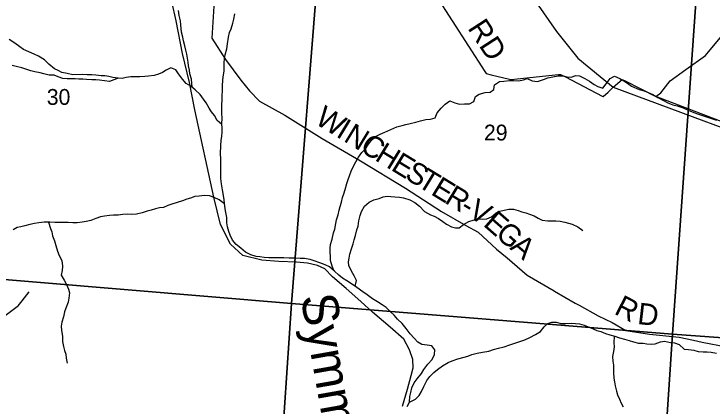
# Model space of a CAD drawing. Extents: x 1715311 to 2083412, y 146837 to 553079.
# Drawn here: x 1954235 to 1963973, y 351036 to 356508 of the extents above; entities that cross this region are included whole.
import ezdxf

# ---------------------------------------------------------------- set-up
doc = ezdxf.new("R2010")
doc.units = 0
for name, color, linetype in [('GM_X_County_Road', 7, 'Continuous'), ('GM_X_County_Road_Text', 7, 'Continuous'), ('GM_X_Minor_River', 7, 'Continuous'), ('GM_X_Minor_River_Text', 7, 'Continuous'), ('GM_X_Section', 7, 'Continuous'), ('GM_X_Section_Text', 7, 'Continuous'), ('GM_X_Township_Road', 7, 'Continuous'), ('GM_X_Township_Road_Text', 7, 'Continuous'), ('GM_X_Township_ROW', 7, 'Continuous'), ('GM_X_US_Route', 7, 'Continuous')]:
    doc.layers.add(name, color=color, linetype=linetype)

msp = doc.modelspace()

# ---------------------------------------------------------------- linework, layer by layer
at = {"layer": 'GM_X_County_Road'}
for points in [[(1963606.1, 355732.3), (1963879.3, 355929), (1965036.9, 357322.5), (1965401.9, 357782.4), (1965642.2, 358251.5), (1966518.4, 359100.5), (1966520, 359102), (1967186.7, 359364.5), (1967540.3, 359655.5)], [(1960120.3, 356770.8), (1960802.6, 355702.6), (1960820.2, 355674.6), (1960891, 355658.2), (1961148.2, 355599), (1961176.6, 355592.4), (1961252.7, 355600.4), (1961830.4, 355661.6), (1961859.2, 355664.5), (1961927.1, 355629), (1962442, 355360), (1962453.9, 355353.8), (1962522.1, 355415.9), (1962561.2, 355451.5), (1962595.4, 355487.7), (1962717.4, 355593.7), (1962718.2, 355594.3), (1962760.1, 355573.2)], [(1959653.9, 351035), (1959726.8, 351269.5), (1959773.9, 351464), (1959803.4, 351570.2), (1959798.9, 351684.3), (1959754.4, 351822.2), (1959671.8, 351968), (1959481.4, 352135.3), (1959234.8, 352344.3), (1959072.4, 352495.7), (1958869.8, 352676.9), (1958679.4, 352838.2), (1958571.1, 352949.8), (1958469, 352999.3), (1958329, 353030.7), (1958175.2, 353041.9), (1957931.4, 353052.8), (1957691.6, 353073.7), (1957429.7, 353134.5), (1957257.2, 353295.8), (1957118.2, 353567.4), (1957020.8, 353949.4), (1956755.9, 355169.4), (1956682.3, 355551.5), (1956586.7, 355957.4), (1956496.9, 356413.5), (1956435.8, 356683.5)], [(1962760.1, 355573.2), (1963188.7, 355356.8), (1963260.5, 355405.1), (1963386.8, 355574.3), (1963606.1, 355732.3)]]:
    msp.add_lwpolyline(points, dxfattribs=at)
at = {"layer": 'GM_X_Minor_River'}
for points in [[(1956723.1, 355482.3), (1956709.5, 355596.7), (1956689.9, 355670.8), (1956682.2, 355724.9), (1956670.4, 355785), (1956662.7, 355837.1), (1956654.9, 355891.2), (1956645.2, 355947.2), (1956631.5, 356003.3), (1956619.7, 356061.5), (1956602.1, 356133.6), (1956588.4, 356185.7), (1956572.7, 356255.8), (1956566.9, 356305.9), (1956563.1, 356355.9), (1956557.4, 356410), (1956539.8, 356484.1), (1956528.1, 356554.2)], [(1957171.7, 355880.8), (1957182, 355938.8), (1957202.3, 356018.8), (1957214.5, 356092.8), (1957228.9, 356184.8), (1957243.2, 356246.8), (1957263.3, 356300.7), (1957287.6, 356380.7), (1957301.8, 356434.7), (1957316.1, 356508.7)], [(1957136.3, 354965), (1957068.2, 355022.6), (1957030.6, 355090.8), (1956990.9, 355141), (1956957.2, 355193.2), (1956915.6, 355265.5), (1956880, 355319.7), (1956832.3, 355384), (1956764.8, 355448.3), (1956703.1, 355498.6), (1956639.4, 355538.9), (1956583.8, 355599.2), (1956528.3, 355673.5), (1956494.6, 355725.7), (1956424.9, 355754.1), (1956358.9, 355722.3), (1956306.8, 355690.6), (1956248.9, 355668.8), (1956192.9, 355651), (1956113.1, 355639.4), (1956059.2, 355635.6), (1955989.3, 355631.9), (1955921.5, 355628.2), (1955863.6, 355628.5), (1955799.7, 355620.8), (1955743.8, 355609), (1955689.9, 355613.3), (1955614.1, 355621.6), (1955560.3, 355633.8), (1955504.5, 355646.1), (1955450.6, 355646.3), (1955378.8, 355652.7), (1955322.9, 355656.9), (1955255.1, 355659.2), (1955193.3, 355663.5), (1955057.5, 355660.1), (1954977.8, 355676.5), (1954902, 355690.8), (1954850.3, 355717.1), (1954798.5, 355741.3), (1954721, 355807.7), (1954659.3, 355868.1), (1954577.7, 355916.5), (1954516, 355944.8), (1954440.3, 355979.1), (1954366.6, 356013.5), (1954314.9, 356049.7), (1954245.3, 356098.1), (1954167.7, 356152.5)], [(1959719.1, 351027.5), (1959753.3, 351091.4), (1959757.6, 351167.5), (1959769.8, 351223.5), (1959786, 351289.4), (1959816.3, 351361.3), (1959860.4, 351417.2), (1959918.6, 351489), (1959952.8, 351546.9), (1960007, 351618.7), (1960069.1, 351686.5), (1960101.4, 351756.4), (1960107.6, 351818.4), (1960064, 351876.6), (1960000.2, 351886.9), (1959926.3, 351893.3), (1959870.6, 351927.5), (1959819, 351983.8), (1959759.4, 352042.1), (1959707.8, 352116.4), (1959652.2, 352186.7), (1959584.6, 352247.1), (1959539, 352303.3), (1959487.3, 352351.6), (1959427.7, 352411.9), (1959372, 352448.2), (1959306.3, 352490.5), (1959236.6, 352532.9), (1959161, 352587.2), (1959101.4, 352631.6), (1959017.8, 352690), (1958942.2, 352742.4), (1958876.5, 352784.7), (1958818.8, 352821), (1958767.1, 352861.2), (1958705.5, 352919.6), (1958637.9, 352977.9), (1958578.2, 353006.2), (1958502.4, 353032.6), (1958422.8, 353061), (1958367, 353079.2), (1958289.2, 353095.6), (1958229.3, 353093.9), (1958161.5, 353098.2), (1958073.7, 353098.6), (1957999.9, 353104.9), (1957920.1, 353103.3), (1957858.2, 353105.5), (1957792.3, 353105.8), (1957726.5, 353110.1), (1957664.7, 353116.4), (1957612.8, 353124.7), (1957537.1, 353145), (1957465.4, 353185.4), (1957399.8, 353237.7), (1957336.2, 353292), (1957282.6, 353352.3), (1957250.9, 353418.5), (1957231.2, 353470.6), (1957211.5, 353534.8), (1957205.8, 353592.9), (1957202.1, 353664.9), (1957190.4, 353735), (1957180.7, 353789.1), (1957171, 353865.2), (1957169.2, 353915.3), (1957153.6, 354001.4), (1957141.9, 354053.5), (1957128.3, 354135.6), (1957122.6, 354211.7), (1957122.9, 354265.8), (1957121.2, 354335.8), (1957121.5, 354407.9), (1957119.8, 354484), (1957118.1, 354554), (1957118.6, 354674.1), (1957124.9, 354740.1), (1957133.2, 354800.1), (1957137.4, 354856.2), (1957137.6, 354910.2), (1957135.9, 354980.3), (1957138.2, 355050.3), (1957136.5, 355122.4), (1957132.8, 355176.4), (1957133.1, 355248.5), (1957137.3, 355300.5), (1957139.6, 355360.6), (1957141.9, 355444.6), (1957144.2, 355508.6), (1957148.5, 355576.7), (1957154.7, 355628.7), (1957167, 355708.7), (1957169.2, 355764.7), (1957167.5, 355826.8), (1957171.7, 355880.8)], [(1955689, 355613.4), (1955570, 355565.8), (1955500.2, 355572.1), (1955428.4, 355582.4), (1955376.5, 355588.6), (1955320.6, 355586.9), (1955246.8, 355595.2), (1955195, 355595.5), (1955141.1, 355597.7), (1955089.2, 355601.9), (1955035.3, 355600.2), (1954977.5, 355602.4), (1954917.6, 355608.7), (1954849.9, 355631), (1954794.1, 355651.3), (1954728.3, 355655.6), (1954652.5, 355673.9), (1954600.7, 355686.2), (1954526.9, 355700.5), (1954471.1, 355712.8), (1954413.3, 355731), (1954343.6, 355755.4), (1954263.9, 355773.7), (1954210, 355786)], [(1958696.3, 352927.5), (1958673.9, 352989.8), (1958652.3, 353067.9), (1958648.5, 353126), (1958646.8, 353178), (1958645, 353240.1), (1958651.2, 353290.1), (1958673.5, 353364.1), (1958693.8, 353452), (1958712, 353504), (1958724.3, 353582), (1958734.5, 353634), (1958756.8, 353706), (1958773, 353767.9), (1958787.2, 353819.9), (1958803.4, 353879.9), (1958819.7, 353945.9), (1958837.9, 353997.8), (1958856.1, 354059.8), (1958880.4, 354141.8), (1958898.6, 354197.7), (1958914.8, 354249.7), (1958937, 354315.6), (1958975.3, 354391.5), (1959005.4, 354443.4), (1959039.6, 354507.3), (1959087.8, 354575.1), (1959137.9, 354627), (1959180.1, 354690.8), (1959232.3, 354754.6), (1959288.3, 354800.4), (1959342.4, 354830.2), (1959408.3, 354859.9), (1959576.3, 354931.2), (1959648.2, 354950.9), (1959700.1, 354964.7), (1959762.1, 354978.4), (1959840, 354996.1), (1959903.9, 355017.8), (1959979.8, 355033.5), (1960045.7, 355041.2), (1960111.6, 355058.9), (1960137.9, 355126.8), (1960194, 355190.6), (1960250.2, 355250.4), (1960316.2, 355296.1), (1960385.9, 355265.8), (1960451.7, 355247.5), (1960521.5, 355251.2), (1960587.4, 355252.9), (1960651.4, 355286.6), (1960671.7, 355356.6), (1960723.7, 355390.4), (1960805.6, 355410), (1960875.5, 355417.7), (1960929.5, 355451.5), (1960939.8, 355517.5), (1961009.8, 355563.2), (1961069.7, 355571), (1961149.6, 355578.6), (1961201.5, 355578.4), (1961271.3, 355574), (1961343.2, 355589.7), (1961395.1, 355605.5), (1961462.9, 355575.2), (1961536.7, 355566.8), (1961622.6, 355594.5), (1961682.6, 355616.2), (1961752.5, 355631.9), (1961824.4, 355645.6), (1961894.2, 355645.3), (1961946, 355629), (1962007.9, 355626.8), (1962071.8, 355648.5), (1962123.7, 355646.2), (1962199.4, 355605.9), (1962263.1, 355569.5), (1962328.7, 355523.2), (1962380.5, 355495), (1962448.2, 355472.6), (1962494.4, 355532.5), (1962550.6, 355606.3), (1962612.6, 355640), (1962688.3, 355605.6), (1962742, 355575.4), (1962793.8, 355541.1), (1962847.5, 355498.8), (1962955, 355454.3), (1963024.8, 355436), (1963082.6, 355409.7), (1963146.3, 355383.4), (1963218, 355343), (1963287.7, 355302.7), (1963357.3, 355266.3), (1963427.1, 355240), (1963486.9, 355225.7), (1963570.6, 355195.3), (1963640.3, 355165), (1963718, 355132.6), (1963769.8, 355112.3), (1963839.5, 355090)], [(1963839.5, 355090), (1963895.3, 355073.8), (1963963.1, 355049.4), (1964036.8, 355027.1)], [(1957172.1, 353856.4), (1957097.4, 353913.6), (1957029.7, 353947.9), (1956961.9, 353970.2), (1956894.1, 353974.6), (1956816.3, 353966.9), (1956756.4, 353959.2), (1956696.4, 353937.4), (1956644.5, 353923.6), (1956584.5, 353899.9), (1956510.6, 353876.2), (1956436.6, 353854.5), (1956382.7, 353834.8), (1956318.7, 353807), (1956264.8, 353803.3), (1956210.9, 353789.5), (1956148.9, 353767.8), (1956095, 353756), (1956025, 353734.3), (1955945.1, 353712.6), (1955879.3, 353706.9), (1955815.4, 353713.2), (1955753.5, 353709.5), (1955689.7, 353701.8), (1955623.8, 353700), (1955569.9, 353696.3), (1955498, 353686.6), (1955442.1, 353676.8), (1955378.2, 353655.1), (1955306.2, 353627.4), (1955244.3, 353609.7), (1955188.3, 353599.9), (1955118.5, 353592.2), (1955056.6, 353590.5), (1954990.8, 353598.8), (1954924.9, 353597.1), (1954855.1, 353595.4), (1954803.2, 353595.6), (1954735.4, 353599.9), (1954657.6, 353600.3), (1954583.7, 353594.6), (1954519.8, 353582.9), (1954455.9, 353569.1), (1954388, 353549.4), (1954332, 353535.7), (1954280.1, 353525.9), (1954222.1, 353494.1)], [(1958993.9, 352706.6), (1959012.2, 352788.1), (1958982.6, 352852.3), (1958943, 352918.5), (1958907.4, 352996.7), (1958903.6, 353048.8), (1958909.8, 353100.8), (1958920, 353154.8), (1958944.3, 353230.7), (1958966.6, 353298.7), (1958982.8, 353354.7), (1958999, 353416.6), (1959019.3, 353494.6), (1959035.5, 353546.6), (1959047.8, 353622.6), (1959064.1, 353694.6), (1959082.3, 353750.5), (1959124.5, 353826.4), (1959190.6, 353880.1), (1959254.6, 353911.9), (1959330.5, 353933.5), (1959386.5, 353955.3), (1959440.4, 353963.1), (1959494.3, 353960.8), (1959546.1, 353956.6), (1959611.9, 353950.3), (1959669.8, 353942), (1959755.5, 353915.6), (1959829.1, 353877.2), (1959892.8, 353822.9), (1959962.3, 353752.5), (1960043.9, 353704.1), (1960095.7, 353683.9), (1960155.5, 353653.6), (1960215.1, 353613.3), (1960268.9, 353573), (1960340.5, 353536.7), (1960392.4, 353522.4), (1960444.3, 353524.2), (1960504.3, 353567.9), (1960580.3, 353611.6), (1960640.3, 353629.4), (1960712.2, 353647.1), (1960776, 353642.8), (1960829.9, 353648.5), (1960897.9, 353678.2), (1960962, 353730), (1961014, 353753.8), (1961073.9, 353771.5), (1961139.8, 353785.2), (1961203.7, 353785), (1961267.5, 353766.6), (1961321.3, 353746.4), (1961373.1, 353732.1), (1961426.9, 353715.9), (1961490.6, 353689.6), (1961548.4, 353659.3), (1961602.1, 353631), (1961681.9, 353618.6), (1961737.8, 353620.4), (1961795.7, 353622.1), (1961853.5, 353617.9), (1961917.3, 353603.6), (1961969.2, 353589.3), (1962023, 353573.1), (1962100.6, 353534.7), (1962170.3, 353486.3)], [(1954715.4, 353600), (1954747, 353515.8), (1954762.7, 353465.7), (1954772.5, 353411.6), (1954800.1, 353341.4), (1954817.8, 353277.3), (1954841.4, 353199.1), (1954865.1, 353137), (1954900.7, 353066.8), (1954914.3, 352986.7), (1954908.1, 352928.6), (1954891.8, 352860.7), (1954935.4, 352790.4), (1954967.1, 352734.2), (1954996.8, 352668), (1955008.5, 352618), (1955002.2, 352541.9), (1954992, 352485.9), (1954957.7, 352404), (1954941.5, 352352), (1954925.3, 352282.1), (1954903, 352204.1), (1954892.8, 352150.1), (1954898.5, 352088), (1954910.1, 352009.9), (1954911.8, 351937.9), (1954925.5, 351867.8), (1954941.2, 351811.6), (1954956.9, 351757.5), (1954962.7, 351705.5), (1954976.4, 351635.3)], [(1959753.3, 351091.4), (1959835.3, 351133.1), (1959889.4, 351182.9), (1959917.5, 351236.8), (1959951.8, 351308.7), (1959996, 351390.6), (1960038.2, 351450.4), (1960092.3, 351502.2), (1960144.4, 351546), (1960214.4, 351595.7), (1960292.4, 351641.4), (1960348.4, 351665.2), (1960424.4, 351692.8), (1960514.3, 351718.5), (1960566.2, 351732.2), (1960624.2, 351754), (1960694.1, 351775.7), (1960772, 351787.3), (1960859.9, 351803), (1960925.8, 351822.7), (1960995.8, 351844.4), (1961071.7, 351864), (1961151.6, 351889.7), (1961219.6, 351913.4), (1961307.5, 351941), (1961361.4, 351960.8), (1961431.4, 351992.5), (1961511.4, 352034.2), (1961577.5, 352077.9), (1961629.6, 352139.7), (1961683.7, 352187.5), (1961735.7, 352205.3), (1961799.5, 352205), (1961869.3, 352188.7), (1961931.2, 352186.4), (1962015, 352194), (1962068.9, 352187.8), (1962124.7, 352181.5), (1962190.5, 352165.2), (1962258.2, 352136.9), (1962314, 352114.6), (1962367.8, 352092.3), (1962421.6, 352076.1), (1962485.3, 352049.8), (1962549.1, 352031.5), (1962618.9, 352009.1), (1962680.7, 351988.8), (1962750.4, 351970.5), (1962816.2, 351952.2), (1962876, 351931.9), (1962947.7, 351915.6), (1963009.6, 351911.3), (1963061.4, 351905.1), (1963123.3, 351898.8), (1963177.2, 351904.5), (1963253.1, 351930.2), (1963311, 351940), (1963392.8, 351921.6), (1963450.6, 351919.3), (1963512.4, 351893), (1963582, 351830.6), (1963645.8, 351824.3), (1963719.6, 351814), (1963779.4, 351795.7), (1963849.2, 351793.4), (1963903.1, 351793.1), (1963960.9, 351786.9), (1964036.7, 351774.5)], [(1962609.6, 352012.1), (1962602.5, 351919.1), (1962606.3, 351863.1), (1962598, 351799.1), (1962585.7, 351729.1), (1962589.4, 351663), (1962597.2, 351606.9), (1962598.9, 351552.9), (1962598.7, 351502.8), (1962602.4, 351424.8), (1962610.2, 351374.7), (1962619.9, 351316.6), (1962641.5, 351242.5), (1962653.3, 351190.4), (1962680.9, 351130.2), (1962704.6, 351076), (1962732.4, 351023.9)]]:
    msp.add_lwpolyline(points, dxfattribs=at)
at = {"layer": 'GM_X_Section'}
for points in [[(1958529.2, 357783.6), (1958107.7, 352465.1), (1951153, 353047.6), (1951386.6, 355501.9), (1951688.6, 358412.1)], [(1963799.8, 357398.1), (1963420.2, 352039.6), (1958107.7, 352465.1), (1958529.2, 357783.6)], [(1963799.8, 357398.1), (1969150.3, 356964.7), (1968750.1, 351653.6), (1963420.2, 352039.6)], [(1958107.7, 352465.1), (1957746.1, 347144.5), (1956356, 347259.5), (1950647.4, 347751.3), (1950879.1, 350205.5), (1951153, 353047.6)], [(1958107.7, 352465.1), (1963420.2, 352039.6), (1963066.7, 346709), (1962038.6, 346789.7), (1957746.1, 347144.5)], [(1963420.2, 352039.6), (1968750.1, 351653.6), (1968371.3, 346279.5), (1967597.2, 346348), (1963066.7, 346709)]]:
    msp.add_lwpolyline(points, close=True, dxfattribs=at)
at = {"layer": 'GM_X_Township_Road'}
for points in [[(1957100.4, 357888.1), (1956997.3, 356169.6), (1957184.3, 355870.2), (1957399.3, 355585), (1957521.8, 355433.4), (1957660.2, 355289.9), (1958014.6, 355095.4), (1958535.3, 354771.5), (1959068, 354455.8), (1959698.8, 354074.4), (1960199.6, 353752.4), (1960538, 353553.8), (1960710.2, 353462.5), (1960966.9, 353223.5), (1961113.2, 353104.1), (1961391.9, 352863.2), (1961771.6, 352642.7)], [(1969100.5, 351916.1), (1968834.2, 352111.1), (1968223.9, 352477.6), (1967023, 353145), (1966891.8, 353223.1), (1966508.1, 353521.6), (1966309.3, 353715), (1965963.5, 354050.8), (1965868.8, 354203.7), (1965803.4, 354309.4), (1965527.8, 354497.7), (1965435.4, 354539.5), (1964948.5, 354738.4), (1964234.2, 354955.5), (1963188.7, 355356.8)], [(1952485.7, 352311), (1952537.2, 352321.2), (1952793.3, 352372.3), (1952808.3, 352375.2), (1952897.5, 352376.1), (1953158.6, 352378.8), (1953206.7, 352379.2), (1953262.2, 352369.3), (1953982, 352240.9), (1954025.5, 352233), (1954073.5, 352269.2), (1954282, 352426.6), (1954293.7, 352435.4), (1954349.8, 352505.5), (1954415.1, 352587), (1954447.9, 352627.9)], [(1961771.6, 352642.7), (1961775.9, 352640.1), (1962064, 352472.9), (1962116.8, 352442.2), (1962383.1, 352295.3), (1962579.2, 352202.1), (1962771.5, 352088.9), (1963101.3, 352038.5), (1963513, 351998.4), (1963715.1, 351953.1)]]:
    msp.add_lwpolyline(points, dxfattribs=at)
at = {"layer": 'GM_X_Township_ROW'}
msp.add_lwpolyline([(1963715.1, 351953.1), (1963836.9, 351925.9), (1964172.7, 351863.4), (1964410.6, 351824.5), (1964674.4, 351801.7), (1964919.9, 351836.9), (1965207.5, 351848.3), (1965403.4, 351821.2), (1965619.4, 351756.2), (1965765.6, 351654.8), (1965829.8, 351595), (1966018.5, 351385.7), (1966418.2, 351339.6), (1966741.9, 351307.1), (1967019.4, 351336.4), (1967268.9, 351397.7), (1967474.4, 351458.7), (1967685.8, 351537.8), (1967793, 351600)], dxfattribs=at)
at = {"layer": 'GM_X_US_Route'}
msp.add_lwpolyline([(1957906.5, 360788.2), (1959585.5, 359308.8), (1959840.1, 359038.3), (1960004.4, 358829.9), (1960287.7, 358444.8), (1961802.7, 356263), (1962101.5, 355891), (1962595.4, 355487.7), (1965246.1, 354501.5)], dxfattribs=at)

# ---------------------------------------------------------------- texts
at = {"layer": 'GM_X_County_Road_Text'}
msp.add_text('RD', height=300, rotation=303.00296, dxfattribs=at).set_placement((1960556, 356310.6))
at = {"layer": 'GM_X_Minor_River_Text'}
msp.add_text('Symmes', height=500.05, rotation=279.99984, dxfattribs=at).set_placement((1958232.6, 352561.5))
at = {"layer": 'GM_X_Section_Text'}
for s, p in [('30', (1954693, 355239)), ('29', (1960791.4, 354741.8))]:
    msp.add_text(s, height=221, rotation=0.00001, dxfattribs=at).set_placement(p)
at = {"layer": 'GM_X_Township_Road_Text'}
for s, rotation, p in [('W', 328.57647, (1958418.1, 354985.7)), ('I', 328.58282, (1958714.8, 354804.4)), ('N', 328.57769, (1958819.9, 354740.2)), ('C', 328.58014, (1959045.2, 354602.6)), ('H', 328.57769, (1959255.5, 354474.1)), ('E', 328.57583, (1959480.7, 354336.5)), ('S', 328.57709, (1959672.2, 354219.5)), ('T', 328.58147, (1959845, 354114)), ('E', 328.57836, (1960036.4, 353997)), ('R', 328.61682, (1960228.1, 353879.9)), ('V', 330.15744, (1960551.7, 353683.7)), ('-', 329.02477, (1960440.5, 353750.3)), ('E', 318.75119, (1960767.9, 353561.4)), ('G', 318.44089, (1960936.3, 353413.8)), ('A', 319.90362, (1961140.1, 353233.2)), ('R', 332.70882, (1962592.2, 352329.1)), ('D', 353.5081, (1962922.5, 352182.3))]:
    msp.add_text(s, height=300, rotation=rotation, dxfattribs=at).set_placement(p)

doc.saveas('drawing.dxf')
